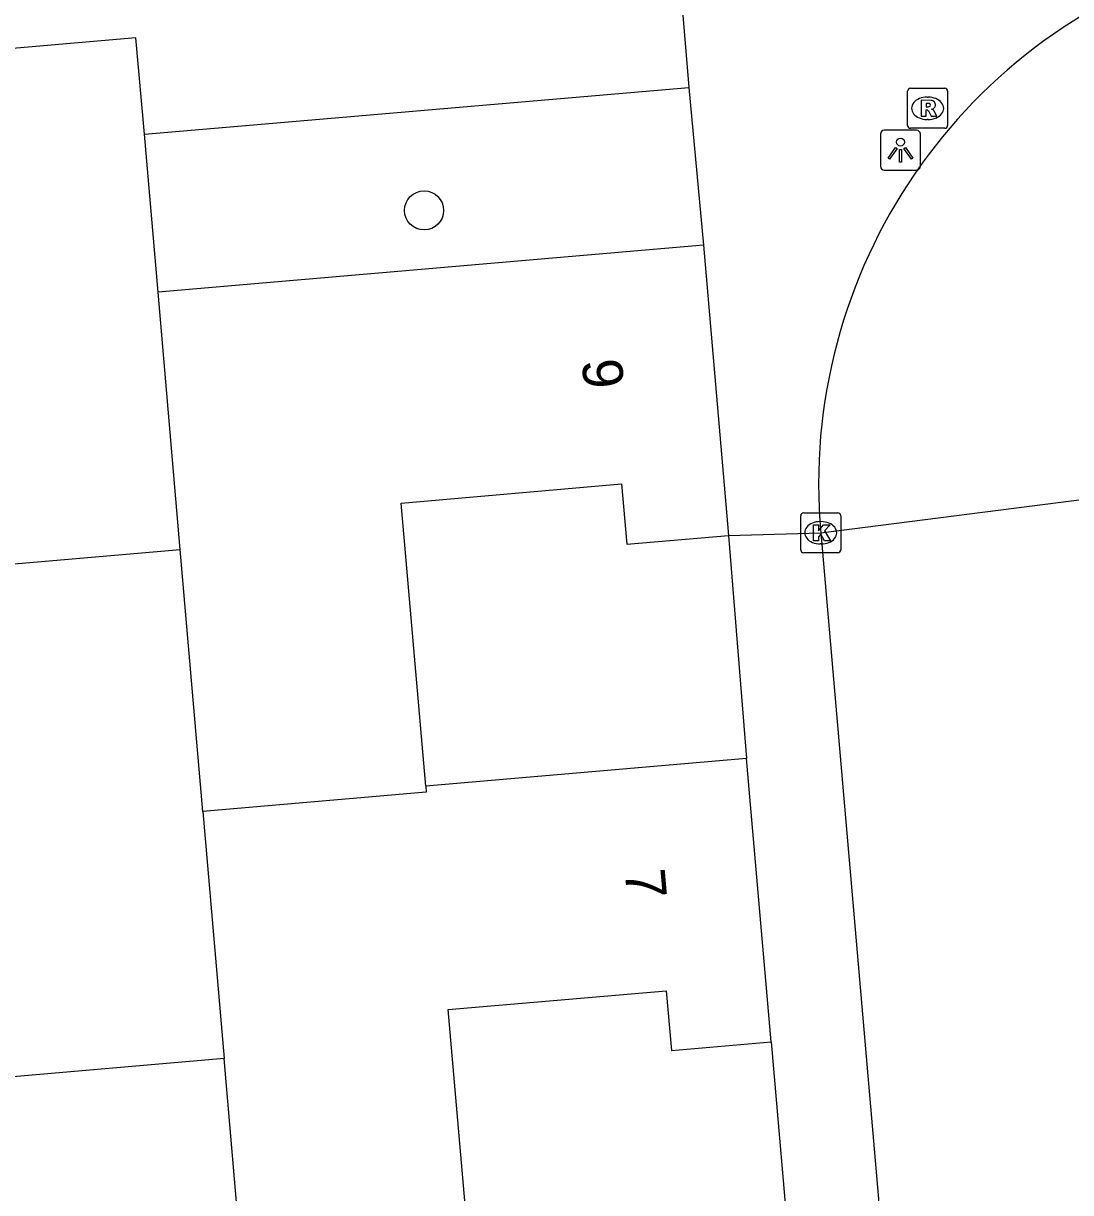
# Model space of a CAD drawing. Extents: x 162990 to 165007, y 383433 to 384336.
# Drawn here: x 164089.59 to 164115.78, y 383895.03 to 383924.27 of the extents above; entities that cross this region are included whole.
import ezdxf

# ---------------------------------------------------------------- set-up
doc = ezdxf.new("R2010")
doc.units = 0
for name, color, linetype in [('IMGEO_Boom', 7, 'Continuous'), ('IMGEO_Kolk', 7, 'Continuous'), ('IMGEO_Lichtpunt', 7, 'Continuous'), ('IMGEO_Pand', 7, 'Continuous'), ('IMGEO_Pand_nummerreeks', 7, 'Continuous'), ('IMGEO_Rijbaan_lokaal_open', 7, 'Continuous'), ('IMGEO_Rioolput', 7, 'Continuous'), ('IMGEO_Voetpad_open', 7, 'Continuous')]:
    doc.layers.add(name, color=color, linetype=linetype)

msp = doc.modelspace()

# ---------------------------------------------------------------- linework, layer by layer
at = {"layer": 'IMGEO_Boom'}
msp.add_circle((164099.612, 383919.593), 0.489, dxfattribs=at)
at = {"layer": 'IMGEO_Kolk'}
for p, q in [((164109.032, 383911.104), (164109.032, 383911.956)), ((164109.107, 383912.03), (164109.959, 383912.03)), ((164109.52, 383911.81), (164109.545, 383911.81)), ((164110.033, 383911.956), (164110.033, 383911.104)), ((164109.543, 383911.25), (164109.518, 383911.25)), ((164109.959, 383911.03), (164109.107, 383911.03))]:
    msp.add_line(p, q, dxfattribs=at)
for points in [[(164109.032, 383911.104), (164109.032, 383911.956)], [(164109.107, 383912.03), (164109.959, 383912.03)], [(164110.033, 383911.956), (164110.033, 383911.104)], [(164109.353, 383911.73), (164109.476, 383911.73), (164109.476, 383911.579), (164109.606, 383911.73), (164109.77, 383911.73), (164109.624, 383911.579), (164109.777, 383911.33), (164109.625, 383911.33), (164109.54, 383911.494), (164109.476, 383911.427), (164109.476, 383911.33), (164109.353, 383911.33), (164109.353, 383911.73)], [(164109.959, 383911.03), (164109.107, 383911.03)]]:
    msp.add_lwpolyline(points, dxfattribs=at)
for centre, start, end in [((164109.109, 383911.954), 91.552, 178.448), ((164109.109, 383911.954), 91.552, 178.448), ((164109.957, 383911.954), 1.552, 88.448), ((164109.957, 383911.954), 1.552, 88.448), ((164109.109, 383911.106), 181.552, 268.448), ((164109.109, 383911.106), 181.552, 268.448), ((164109.957, 383911.106), 271.552, 358.448), ((164109.957, 383911.106), 271.552, 358.448)]:
    msp.add_arc(centre, 0.0765, start, end, dxfattribs=at)
for centre, major_axis, ratio, start_param, end_param in [((164109.519, 383911.53), (-0.387, 0.002), 0.722429, 4.712389, 7.853982), ((164109.544, 383911.53), (-0.39, 0.002), 0.717154, 1.570796, 4.712389)]:
    msp.add_ellipse(centre, major_axis=major_axis, ratio=ratio, start_param=start_param, end_param=end_param, dxfattribs=at)
at = {"layer": 'IMGEO_Lichtpunt'}
for p, q in [((164111.03, 383921.503), (164111.03, 383920.696)), ((164111.03, 383921.503), (164111.03, 383920.696)), ((164111.932, 383921.598), (164111.124, 383921.598)), ((164111.932, 383921.598), (164111.124, 383921.598)), ((164112.026, 383920.696), (164112.026, 383921.503)), ((164112.026, 383920.696), (164112.026, 383921.503)), ((164111.124, 383920.602), (164111.932, 383920.602)), ((164111.124, 383920.602), (164111.932, 383920.602))]:
    msp.add_line(p, q, dxfattribs=at)
for points in [[(164111.404, 383921.167), (164111.443, 383921.139), (164111.255, 383920.877), (164111.217, 383920.904), (164111.404, 383921.167)], [(164111.616, 383921.139), (164111.654, 383921.166), (164111.841, 383920.904), (164111.802, 383920.876), (164111.616, 383921.139)], [(164111.506, 383921.119), (164111.553, 383921.119), (164111.553, 383920.797), (164111.506, 383920.797), (164111.506, 383921.119)]]:
    msp.add_lwpolyline(points, dxfattribs=at)
msp.add_circle((164111.529, 383921.301), 0.0994, dxfattribs=at)
for centre, start, end in [((164111.124, 383921.503), 90, 180), ((164111.124, 383921.503), 90, 180), ((164111.932, 383921.503), 0, 90), ((164111.932, 383921.503), 0, 90), ((164111.124, 383920.696), 180, 270), ((164111.124, 383920.696), 180, 270), ((164111.932, 383920.696), 270, 0), ((164111.932, 383920.696), 270, 360)]:
    msp.add_arc(centre, 0.0946, start, end, dxfattribs=at)
at = {"layer": 'IMGEO_Pand'}
for points in [[(164092.614, 383921.502), (164092.405, 383923.913), (164078.54, 383922.712)], [(164092.956, 383917.545), (164092.614, 383921.502)], [(164106.597, 383918.726), (164092.956, 383917.545)], [(164106.597, 383918.726), (164107.226, 383911.466)], [(164093.511, 383911.111), (164092.956, 383917.545)], [(164099.652, 383905.194), (164099.039, 383912.274), (164104.55, 383912.751), (164104.68, 383911.245), (164107.226, 383911.466)], [(164087.717, 383910.611), (164093.511, 383911.111)], [(164094.077, 383904.562), (164093.511, 383911.111)], [(164107.679, 383905.889), (164099.652, 383905.194)], [(164108.293, 383898.797), (164107.679, 383905.889)], [(164099.652, 383905.194), (164099.663, 383905.045), (164094.077, 383904.562)], [(164094.077, 383904.562), (164094.61, 383898.386)], [(164100.837, 383892.427), (164100.215, 383899.605), (164105.67, 383900.077), (164105.799, 383898.581), (164108.293, 383898.797)], [(164094.61, 383898.386), (164088.838, 383897.884)], [(164095.18, 383891.783), (164094.61, 383898.386)]]:
    msp.add_lwpolyline(points, dxfattribs=at)
at = {"layer": 'IMGEO_Rijbaan_lokaal_open'}
for points in [[(164109.534, 383911.526), (164116.584, 383912.426)], [(164109.534, 383911.526), (164114.934, 383849.22)]]:
    msp.add_lwpolyline(points, dxfattribs=at)
msp.add_arc((164123.191, 383912.75), 13.711, 106.0402, 185.1195, dxfattribs=at)
at = {"layer": 'IMGEO_Rioolput'}
for p, q in [((164111.782, 383922.647), (164112.634, 383922.647)), ((164111.707, 383921.721), (164111.707, 383922.573)), ((164112.195, 383922.427), (164112.22, 383922.427)), ((164112.708, 383922.573), (164112.708, 383921.721)), ((164112.218, 383921.867), (164112.193, 383921.867)), ((164112.634, 383921.647), (164111.782, 383921.647))]:
    msp.add_line(p, q, dxfattribs=at)
for points in [[(164111.782, 383922.647), (164112.634, 383922.647)], [(164111.707, 383921.721), (164111.707, 383922.573)], [(164112.296, 383922.345), (164112.044, 383922.347), (164112.044, 383921.947)], [(164112.708, 383922.573), (164112.708, 383921.721)], [(164112.044, 383921.947), (164112.168, 383921.947), (164112.168, 383922.109), (164112.179, 383922.109)], [(164112.222, 383922.266), (164112.168, 383922.266), (164112.168, 383922.185)], [(164112.168, 383922.185), (164112.22, 383922.185)], [(164112.226, 383922.08), (164112.297, 383921.947), (164112.437, 383921.947), (164112.372, 383922.073)], [(164112.634, 383921.647), (164111.782, 383921.647)]]:
    msp.add_lwpolyline(points, dxfattribs=at)
for centre, radius, start, end in [((164111.784, 383922.571), 0.0765, 91.552, 178.448), ((164111.784, 383922.571), 0.0765, 91.552, 178.448), ((164112.632, 383922.571), 0.0765, 1.552, 88.448), ((164112.632, 383922.571), 0.0765, 1.552, 88.448), ((164112.295, 383922.235), 0.109, 350.3612, 89.416), ((164112.178, 383922.056), 0.0533, 26.0293, 88.6989), ((164112.204, 383922.374), 0.19, 274.7715, 282.9687), ((164112.228, 383922.17), 0.0964, 77.0061, 93.1865), ((164112.242, 383922.227), 0.0378, 276.6634, 79.6772), ((164112.293, 383922.235), 0.112, 277.5842, 350.9817), ((164112.277, 383922.02), 0.108, 29.5134, 73.7905), ((164111.784, 383921.723), 0.0765, 181.552, 268.448), ((164111.784, 383921.723), 0.0765, 181.552, 268.448), ((164112.632, 383921.723), 0.0765, 271.552, 358.448), ((164112.632, 383921.723), 0.0765, 271.552, 358.448)]:
    msp.add_arc(centre, radius, start, end, dxfattribs=at)
for centre, major_axis, ratio, start_param, end_param in [((164112.194, 383922.147), (-0.387, 0.002), 0.722429, 4.712389, 7.853982), ((164112.219, 383922.147), (-0.39, 0.002), 0.717154, 1.570796, 4.712389)]:
    msp.add_ellipse(centre, major_axis=major_axis, ratio=ratio, start_param=start_param, end_param=end_param, dxfattribs=at)
at = {"layer": 'IMGEO_Voetpad_open'}
for points in [[(164106.039, 383924.988), (164106.233, 383922.669)], [(164092.614, 383921.502), (164106.233, 383922.669)], [(164106.233, 383922.669), (164106.597, 383918.726)], [(164107.226, 383911.466), (164109.534, 383911.526)], [(164107.226, 383911.466), (164107.679, 383905.889)], [(164108.293, 383898.797), (164108.786, 383893.115)]]:
    msp.add_lwpolyline(points, dxfattribs=at)

# ---------------------------------------------------------------- texts
at = {"layer": 'IMGEO_Pand_nummerreeks'}
for s, rotation, p in [('9', 274.9517, (164103.555, 383915.84)), ('7', 274.9481, (164104.63, 383903.083))]:
    msp.add_text(s, height=1, rotation=rotation, dxfattribs=at).set_placement(p)

doc.saveas('drawing.dxf')
